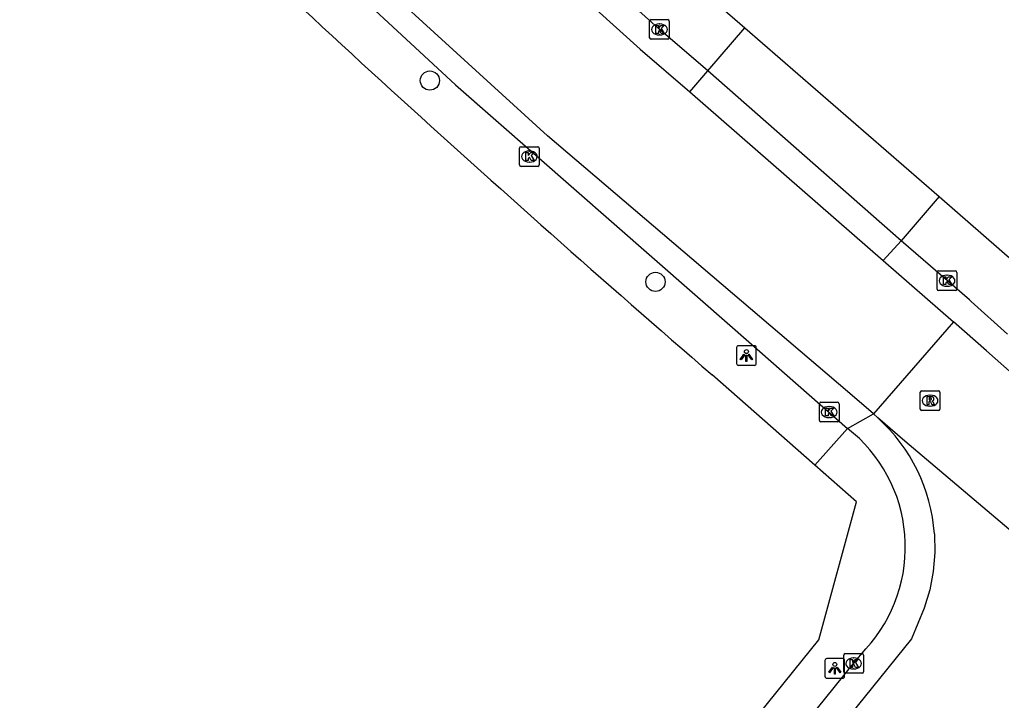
# Model space of a CAD drawing. Extents: x 157692 to 159670, y 381454 to 383289.
# Drawn here: x 157904.53 to 157954.48, y 382895.98 to 382930.61 of the extents above; entities that cross this region are included whole.
import ezdxf

# ---------------------------------------------------------------- set-up
doc = ezdxf.new("R2010")
doc.units = 0
for name, color, linetype in [('IMGEO_Boom', 7, 'Continuous'), ('IMGEO_Kolk', 7, 'Continuous'), ('IMGEO_Lichtpunt', 7, 'Continuous'), ('IMGEO_Parkeervlak_open', 7, 'Continuous'), ('IMGEO_Rijbaan_lokaal_gesloten', 7, 'Continuous'), ('IMGEO_Rioolput', 7, 'Continuous'), ('IMGEO_Voetpad_open', 7, 'Continuous')]:
    doc.layers.add(name, color=color, linetype=linetype)

msp = doc.modelspace()

# ---------------------------------------------------------------- linework, layer by layer
at = {"layer": 'IMGEO_Boom'}
for centre in [(157925.405, 382927.509), (157936.883, 382917.271)]:
    msp.add_circle(centre, 0.489, dxfattribs=at)
at = {"layer": 'IMGEO_Kolk'}
for p, q in [((157936.586, 382929.682), (157936.586, 382930.534)), ((157936.661, 382930.608), (157937.513, 382930.608)), ((157937.074, 382930.388), (157937.099, 382930.388)), ((157937.587, 382930.534), (157937.587, 382929.682)), ((157937.513, 382929.608), (157936.661, 382929.608)), ((157937.097, 382929.828), (157937.072, 382929.828)), ((157929.966, 382923.217), (157929.966, 382924.069)), ((157930.041, 382924.143), (157930.893, 382924.143)), ((157930.454, 382923.923), (157930.479, 382923.923)), ((157930.967, 382924.069), (157930.967, 382923.217)), ((157930.893, 382923.143), (157930.041, 382923.143)), ((157930.477, 382923.363), (157930.452, 382923.363)), ((157951.216, 382916.903), (157951.216, 382917.755)), ((157951.291, 382917.829), (157952.143, 382917.829)), ((157951.704, 382917.609), (157951.729, 382917.609)), ((157952.217, 382917.755), (157952.217, 382916.903)), ((157951.727, 382917.049), (157951.702, 382917.049)), ((157952.143, 382916.829), (157951.291, 382916.829)), ((157945.22, 382910.223), (157945.22, 382911.075)), ((157945.295, 382911.149), (157946.147, 382911.149)), ((157945.708, 382910.929), (157945.733, 382910.929)), ((157946.221, 382911.075), (157946.221, 382910.223)), ((157946.147, 382910.149), (157945.295, 382910.149)), ((157945.731, 382910.369), (157945.706, 382910.369)), ((157946.463, 382897.435), (157946.463, 382898.287)), ((157946.538, 382898.361), (157947.39, 382898.361)), ((157946.951, 382898.141), (157946.976, 382898.141)), ((157947.464, 382898.287), (157947.464, 382897.435)), ((157946.974, 382897.581), (157946.949, 382897.581)), ((157947.39, 382897.361), (157946.538, 382897.361))]:
    msp.add_line(p, q, dxfattribs=at)
for points in [[(157936.586, 382929.682), (157936.586, 382930.534)], [(157936.661, 382930.608), (157937.513, 382930.608)], [(157937.587, 382930.534), (157937.587, 382929.682)], [(157936.907, 382930.308), (157937.03, 382930.308), (157937.03, 382930.157), (157937.16, 382930.308), (157937.324, 382930.308), (157937.178, 382930.157), (157937.331, 382929.908), (157937.179, 382929.908), (157937.094, 382930.072), (157937.03, 382930.005), (157937.03, 382929.908), (157936.907, 382929.908), (157936.907, 382930.308)], [(157937.513, 382929.608), (157936.661, 382929.608)], [(157929.966, 382923.217), (157929.966, 382924.069)], [(157930.041, 382924.143), (157930.893, 382924.143)], [(157930.967, 382924.069), (157930.967, 382923.217)], [(157930.287, 382923.843), (157930.41, 382923.843), (157930.41, 382923.692), (157930.54, 382923.843), (157930.704, 382923.843), (157930.558, 382923.692), (157930.711, 382923.443), (157930.559, 382923.443), (157930.474, 382923.607), (157930.41, 382923.54), (157930.41, 382923.443), (157930.287, 382923.443), (157930.287, 382923.843)], [(157930.893, 382923.143), (157930.041, 382923.143)], [(157951.216, 382916.903), (157951.216, 382917.755)], [(157951.291, 382917.829), (157952.143, 382917.829)], [(157951.537, 382917.529), (157951.66, 382917.529), (157951.66, 382917.378), (157951.79, 382917.529), (157951.954, 382917.529), (157951.808, 382917.378), (157951.961, 382917.129), (157951.809, 382917.129), (157951.724, 382917.293), (157951.66, 382917.226), (157951.66, 382917.129), (157951.537, 382917.129), (157951.537, 382917.529)], [(157952.217, 382917.755), (157952.217, 382916.903)], [(157952.143, 382916.829), (157951.291, 382916.829)], [(157945.22, 382910.223), (157945.22, 382911.075)], [(157945.295, 382911.149), (157946.147, 382911.149)], [(157946.221, 382911.075), (157946.221, 382910.223)], [(157945.541, 382910.849), (157945.664, 382910.849), (157945.664, 382910.698), (157945.794, 382910.849), (157945.958, 382910.849), (157945.812, 382910.698), (157945.965, 382910.449), (157945.813, 382910.449), (157945.728, 382910.613), (157945.664, 382910.546), (157945.664, 382910.449), (157945.541, 382910.449), (157945.541, 382910.849)], [(157946.147, 382910.149), (157945.295, 382910.149)], [(157946.463, 382897.435), (157946.463, 382898.287)], [(157946.538, 382898.361), (157947.39, 382898.361)], [(157946.784, 382898.061), (157946.907, 382898.061), (157946.907, 382897.91), (157947.037, 382898.061), (157947.201, 382898.061), (157947.055, 382897.91), (157947.208, 382897.661), (157947.056, 382897.661), (157946.971, 382897.825), (157946.907, 382897.758), (157946.907, 382897.661), (157946.784, 382897.661), (157946.784, 382898.061)], [(157947.464, 382898.287), (157947.464, 382897.435)], [(157947.39, 382897.361), (157946.538, 382897.361)]]:
    msp.add_lwpolyline(points, dxfattribs=at)
for centre, start, end in [((157936.663, 382930.532), 91.552, 178.448), ((157936.663, 382930.532), 91.552, 178.448), ((157937.511, 382930.532), 1.552, 88.448), ((157937.511, 382930.532), 1.552, 88.448), ((157936.663, 382929.684), 181.552, 268.448), ((157936.663, 382929.684), 181.552, 268.448), ((157937.511, 382929.684), 271.552, 358.448), ((157937.511, 382929.684), 271.552, 358.448), ((157930.043, 382924.067), 91.552, 178.448), ((157930.043, 382924.067), 91.552, 178.448), ((157930.891, 382924.067), 1.552, 88.448), ((157930.891, 382924.067), 1.552, 88.448), ((157930.043, 382923.219), 181.552, 268.448), ((157930.043, 382923.219), 181.552, 268.448), ((157930.891, 382923.219), 271.552, 358.448), ((157930.891, 382923.219), 271.552, 358.448), ((157951.293, 382917.753), 91.552, 178.448), ((157951.293, 382917.753), 91.552, 178.448), ((157952.141, 382917.753), 1.552, 88.448), ((157952.141, 382917.753), 1.552, 88.448), ((157951.293, 382916.905), 181.552, 268.448), ((157951.293, 382916.905), 181.552, 268.448), ((157952.141, 382916.905), 271.552, 358.448), ((157952.141, 382916.905), 271.552, 358.448), ((157945.297, 382911.073), 91.552, 178.448), ((157945.297, 382911.073), 91.552, 178.448), ((157946.145, 382911.073), 1.552, 88.448), ((157946.145, 382911.073), 1.552, 88.448), ((157945.297, 382910.225), 181.552, 268.448), ((157945.297, 382910.225), 181.552, 268.448), ((157946.145, 382910.225), 271.552, 358.448), ((157946.145, 382910.225), 271.552, 358.448), ((157946.54, 382898.285), 91.552, 178.448), ((157946.54, 382898.285), 91.552, 178.448), ((157947.388, 382898.285), 1.552, 88.448), ((157947.388, 382898.285), 1.552, 88.448), ((157946.54, 382897.437), 181.552, 268.448), ((157946.54, 382897.437), 181.552, 268.448), ((157947.388, 382897.437), 271.552, 358.448), ((157947.388, 382897.437), 271.552, 358.448)]:
    msp.add_arc(centre, 0.0765, start, end, dxfattribs=at)
for centre, major_axis, ratio, start_param, end_param in [((157937.073, 382930.108), (-0.387, 0.002), 0.722429, 4.712389, 7.853982), ((157937.098, 382930.108), (-0.39, 0.002), 0.717154, 1.570796, 4.712389), ((157930.453, 382923.643), (-0.387, 0.002), 0.722429, 4.712389, 7.853982), ((157930.478, 382923.643), (-0.39, 0.002), 0.717154, 1.570796, 4.712389), ((157951.703, 382917.329), (-0.387, 0.002), 0.722429, 4.712389, 7.853982), ((157951.728, 382917.329), (-0.39, 0.002), 0.717154, 1.570796, 4.712389), ((157945.707, 382910.649), (-0.387, 0.002), 0.722429, 4.712389, 7.853982), ((157945.732, 382910.649), (-0.39, 0.002), 0.717154, 1.570796, 4.712389), ((157946.95, 382897.861), (-0.387, 0.002), 0.722429, 4.712389, 7.853982), ((157946.975, 382897.861), (-0.39, 0.002), 0.717154, 1.570796, 4.712389)]:
    msp.add_ellipse(centre, major_axis=major_axis, ratio=ratio, start_param=start_param, end_param=end_param, dxfattribs=at)
at = {"layer": 'IMGEO_Lichtpunt'}
for p, q in [((157941.011, 382913.927), (157941.011, 382913.12)), ((157941.011, 382913.927), (157941.011, 382913.12)), ((157941.913, 382914.022), (157941.105, 382914.022)), ((157941.913, 382914.022), (157941.105, 382914.022)), ((157942.007, 382913.12), (157942.007, 382913.927)), ((157942.007, 382913.12), (157942.007, 382913.927)), ((157941.105, 382913.026), (157941.913, 382913.026)), ((157941.105, 382913.026), (157941.913, 382913.026)), ((157945.507, 382898.016), (157945.507, 382897.209)), ((157945.507, 382898.016), (157945.507, 382897.209)), ((157946.409, 382898.111), (157945.601, 382898.111)), ((157946.409, 382898.111), (157945.601, 382898.111)), ((157946.503, 382897.209), (157946.503, 382898.016)), ((157946.503, 382897.209), (157946.503, 382898.016)), ((157945.601, 382897.115), (157946.409, 382897.115)), ((157945.601, 382897.115), (157946.409, 382897.115))]:
    msp.add_line(p, q, dxfattribs=at)
for points in [[(157941.385, 382913.591), (157941.424, 382913.563), (157941.236, 382913.301), (157941.198, 382913.328), (157941.385, 382913.591)], [(157941.487, 382913.543), (157941.534, 382913.543), (157941.534, 382913.221), (157941.487, 382913.221), (157941.487, 382913.543)], [(157941.597, 382913.563), (157941.635, 382913.59), (157941.822, 382913.328), (157941.783, 382913.3), (157941.597, 382913.563)], [(157945.881, 382897.68), (157945.92, 382897.652), (157945.732, 382897.39), (157945.694, 382897.417), (157945.881, 382897.68)], [(157945.983, 382897.632), (157946.03, 382897.632), (157946.03, 382897.31), (157945.983, 382897.31), (157945.983, 382897.632)], [(157946.093, 382897.652), (157946.131, 382897.679), (157946.318, 382897.417), (157946.279, 382897.389), (157946.093, 382897.652)]]:
    msp.add_lwpolyline(points, dxfattribs=at)
for centre in [(157941.51, 382913.725), (157946.006, 382897.814)]:
    msp.add_circle(centre, 0.0994, dxfattribs=at)
for centre, start, end in [((157941.105, 382913.927), 90, 180), ((157941.105, 382913.927), 90, 180), ((157941.913, 382913.927), 0, 90), ((157941.913, 382913.927), 0, 90), ((157941.105, 382913.12), 180, 270), ((157941.105, 382913.12), 180, 270), ((157941.913, 382913.12), 270, 0), ((157941.913, 382913.12), 270, 360), ((157945.601, 382898.016), 90, 180), ((157945.601, 382898.016), 90, 180), ((157946.409, 382898.016), 0, 90), ((157946.409, 382898.016), 0, 90), ((157945.601, 382897.209), 180, 270), ((157945.601, 382897.209), 180, 270), ((157946.409, 382897.209), 270, 0), ((157946.409, 382897.209), 270, 360)]:
    msp.add_arc(centre, 0.0946, start, end, dxfattribs=at)
at = {"layer": 'IMGEO_Parkeervlak_open'}
msp.add_lwpolyline([(157937.515, 382933.593), (157941.426, 382930.194)], dxfattribs=at)
at = {"layer": 'IMGEO_Rijbaan_lokaal_gesloten'}
for points in [[(157947.967, 382910.552), (157946.644, 382911.702), (157931.39, 382924.697), (157917.745, 382937.164), (157901.645, 382952.982), (157887.528, 382967.671), (157876.832, 382979.322), (157871.708, 382985.081), (157860.333, 382998.307), (157856.331, 383002.954), (157848.451, 383012.068), (157848.333, 383012.223), (157843.229, 383018.142), (157838.644, 383023.478), (157833.658, 383029.315), (157818.224, 383047.235), (157807.775, 383059.411), (157802.275, 383065.844)], [(157850.521, 383024.905), (157853.541, 383017.962), (157856.251, 383014.213), (157856.467, 383013.904), (157862.032, 383006.673), (157867.395, 382999.837), (157867.54, 382999.666), (157867.971, 382999.126), (157869.317, 382997.443), (157870.868, 382995.617), (157882.451, 382982.543), (157892.691, 382971.484), (157900.441, 382963.318), (157907.565, 382956.05), (157922.939, 382941.093), (157929.386, 382935.17), (157936.105, 382929.105), (157938.637, 382926.944)], [(157880.505, 382973.291), (157884.414, 382969.188), (157893.988, 382959.187), (157903.105, 382949.871), (157911.795, 382941.344), (157919.191, 382934.261), (157926.716, 382927.298), (157940.793, 382914.946), (157946.658, 382909.821)], [(157939.553, 382928.003), (157937.039, 382930.159), (157930.329, 382936.205), (157923.89, 382942.12)], [(157938.637, 382926.944), (157939.553, 382928.003)], [(157949.383, 382919.365), (157939.553, 382928.003)], [(157938.637, 382926.944), (157948.465, 382918.359)], [(157949.383, 382919.365), (157948.465, 382918.359)], [(157954.791, 382914.608), (157952.944, 382916.279), (157952.853, 382916.361), (157949.383, 382919.365)], [(157948.465, 382918.359), (157952.039, 382915.238)], [(157952.039, 382915.238), (157947.967, 382910.552)], [(158002.271, 382874.944), (157999.154, 382877.165), (157990.107, 382883.875), (157980.403, 382891.346), (157969.466, 382900.26), (157960.172, 382908.073), (157953.723, 382913.768), (157952.039, 382915.238)], [(157946.658, 382909.821), (157947.967, 382910.552)], [(157947.967, 382910.552), (157948.201, 382910.349)], [(157969.183, 382892.563), (157949.562, 382909.167), (157948.201, 382910.349)], [(157951.073, 382904.462), (157951.095, 382903.514), (157951.014, 382902.543), (157950.835, 382901.599), (157950.559, 382900.68), (157949.902, 382899.115), (157936.866, 382882.954), (157926.976, 382870.701), (157912.485, 382852.681), (157901.715, 382839.391), (157900.362, 382837.712), (157894.491, 382830.496), (157888.696, 382823.325), (157879.623, 382812.061), (157865.484, 382794.554), (157858.921, 382786.415), (157856.4, 382783.289), (157852.326, 382778.21), (157845.583, 382769.845), (157841.449, 382764.275)], [(157929.173, 382875.811), (157935.699, 382883.896), (157946.962, 382897.86), (157947.589, 382898.605)]]:
    msp.add_lwpolyline(points, dxfattribs=at)
for centre, radius, start, end in [((157942.354, 382903.852), 8.74, 3.9991, 48.0122), ((157941.919, 382903.781), 7.677, 317.6065, 51.8836)]:
    msp.add_arc(centre, radius, start, end, dxfattribs=at)
at = {"layer": 'IMGEO_Rioolput'}
for p, q in [((157950.353, 382910.803), (157950.353, 382911.655)), ((157950.428, 382911.729), (157951.28, 382911.729)), ((157950.841, 382911.509), (157950.866, 382911.509)), ((157951.354, 382911.655), (157951.354, 382910.803)), ((157950.864, 382910.949), (157950.839, 382910.949)), ((157951.28, 382910.729), (157950.428, 382910.729))]:
    msp.add_line(p, q, dxfattribs=at)
for points in [[(157950.353, 382910.803), (157950.353, 382911.655)], [(157950.428, 382911.729), (157951.28, 382911.729)], [(157950.942, 382911.427), (157950.69, 382911.429), (157950.69, 382911.029)], [(157951.354, 382911.655), (157951.354, 382910.803)], [(157950.69, 382911.029), (157950.814, 382911.029), (157950.814, 382911.191), (157950.825, 382911.191)], [(157950.868, 382911.348), (157950.814, 382911.348), (157950.814, 382911.267)], [(157950.814, 382911.267), (157950.866, 382911.267)], [(157950.872, 382911.162), (157950.943, 382911.029), (157951.083, 382911.029), (157951.018, 382911.155)], [(157951.28, 382910.729), (157950.428, 382910.729)]]:
    msp.add_lwpolyline(points, dxfattribs=at)
for centre, radius, start, end in [((157950.43, 382911.653), 0.0765, 91.552, 178.448), ((157950.43, 382911.653), 0.0765, 91.552, 178.448), ((157950.941, 382911.317), 0.109, 350.3612, 89.416), ((157951.278, 382911.653), 0.0765, 1.552, 88.448), ((157951.278, 382911.653), 0.0765, 1.552, 88.448), ((157950.824, 382911.138), 0.0533, 26.0293, 88.6989), ((157950.85, 382911.456), 0.19, 274.7715, 282.9687), ((157950.874, 382911.252), 0.0964, 77.0061, 93.1865), ((157950.888, 382911.309), 0.0378, 276.6634, 79.6772), ((157950.939, 382911.317), 0.112, 277.5842, 350.9817), ((157950.923, 382911.102), 0.108, 29.5134, 73.7905), ((157950.43, 382910.805), 0.0765, 181.552, 268.448), ((157950.43, 382910.805), 0.0765, 181.552, 268.448), ((157951.278, 382910.805), 0.0765, 271.552, 358.448), ((157951.278, 382910.805), 0.0765, 271.552, 358.448)]:
    msp.add_arc(centre, radius, start, end, dxfattribs=at)
for centre, major_axis, ratio, start_param, end_param in [((157950.84, 382911.229), (-0.387, 0.002), 0.722429, 4.712389, 7.853982), ((157950.865, 382911.229), (-0.39, 0.002), 0.717154, 1.570796, 4.712389)]:
    msp.add_ellipse(centre, major_axis=major_axis, ratio=ratio, start_param=start_param, end_param=end_param, dxfattribs=at)
at = {"layer": 'IMGEO_Voetpad_open'}
for points in [[(157939.553, 382928.003), (157941.426, 382930.194)], [(157941.426, 382930.194), (157951.308, 382921.607)], [(157951.308, 382921.607), (157949.383, 382919.365)], [(157951.308, 382921.607), (157956.629, 382916.983)], [(157944.985, 382907.946), (157939.765, 382912.544)], [(157946.658, 382909.821), (157944.985, 382907.946)], [(157855.073, 382787.319), (157856.1, 382788.595), (157865.728, 382800.548), (157866.634, 382801.674), (157866.969, 382802.089), (157945.193, 382899.07), (157947.107, 382906.076), (157944.985, 382907.946)]]:
    msp.add_lwpolyline(points, dxfattribs=at)
msp.add_arc((158457.832, 383512.993), 793.053, 226.059637, 229.21244, dxfattribs=at)

doc.saveas('drawing.dxf')
